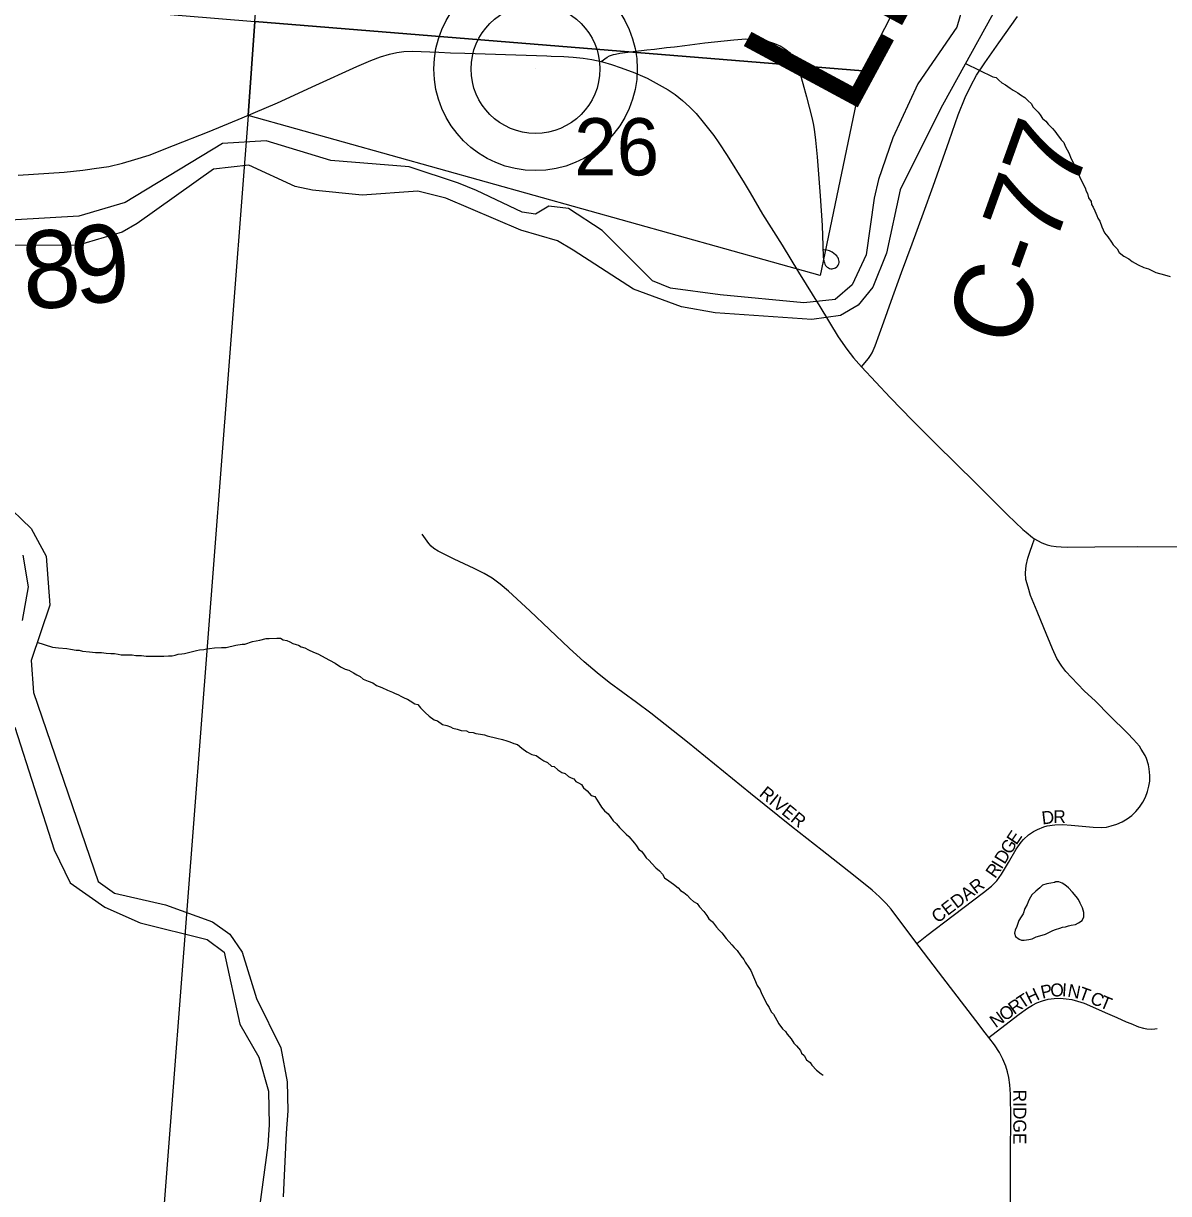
# Model space of a CAD drawing. Extents: x 1410790 to 1770854, y 448063 to 770588.
# Drawn here: x 1530950 to 1535374, y 599435 to 603957 of the extents above; entities that cross this region are included whole.
import ezdxf

# ---------------------------------------------------------------- set-up
doc = ezdxf.new("R2010")
doc.units = 0
for name, color, linetype in [('GM_X_County_Road', 7, 'Continuous'), ('GM_X_County_Road_Text', 7, 'Continuous'), ('GM_X_Major_River', 7, 'Continuous'), ('GM_X_Major_River_Text', 7, 'Continuous'), ('GM_X_Minor_Lake', 7, 'Continuous'), ('GM_X_Minor_River', 7, 'Continuous'), ('GM_X_Section', 7, 'Continuous'), ('GM_X_Section_Text', 7, 'Continuous'), ('GM_X_Township_Road', 7, 'Continuous'), ('GM_X_Township_Subdivision', 7, 'Continuous'), ('GM_X_Township_Subdivision_Text', 7, 'Continuous'), ('GM_X_Unincorporated', 7, 'Continuous'), ('GM_X_Unincorporated_Location', 7, 'Continuous')]:
    doc.layers.add(name, color=color, linetype=linetype)

msp = doc.modelspace()

# ---------------------------------------------------------------- linework, layer by layer
at = {"layer": 'GM_X_County_Road'}
for points in [[(1534187.1, 602629.3), (1534214.5, 602661.6), (1534222.4, 602674.3), (1534228, 602684.6), (1534232.1, 602693.4), (1534239.5, 602710.7), (1534273, 602803.5), (1534301.8, 602883.7), (1534342.3, 602994), (1534383.2, 603104.7), (1534427.1, 603224.9), (1534464.4, 603328.5), (1534525.6, 603503.1), (1534561.2, 603604.1), (1534587.6, 603670.4), (1534609.3, 603716.5), (1534630.9, 603757.1), (1534663.4, 603804.5), (1534717.6, 603882.4), (1534790, 603984)], [(1530929.4, 603370.2), (1531107.4, 603382.8), (1531179.9, 603390.1), (1531197.4, 603392.6), (1531222.7, 603396.2), (1531279.2, 603403.6), (1531332.7, 603416.6), (1531379.6, 603431.5), (1531435.3, 603447.5), (1531529.8, 603485), (1531667.5, 603540), (1531794.2, 603592.2), (1531930.8, 603650), (1532079.8, 603718.1), (1532237.8, 603790.1), (1532291.2, 603813.8), (1532328.7, 603828), (1532364.1, 603839), (1532391.8, 603844.7), (1532419.1, 603848.4), (1532450.9, 603850.4), (1532554.3, 603846.4), (1532599.8, 603843.9), (1532654.9, 603841.9), (1532852.1, 603835.4), (1532972.3, 603831.8), (1532988.5, 603831.2), (1533037.1, 603828.8), (1533073.1, 603827.1), (1533112.5, 603823.5), (1533145.2, 603818.1), (1533181, 603810.1)], [(1533181, 603810.1), (1533187.1, 603808.7), (1533222, 603798.8), (1533259.1, 603785.7), (1533311.2, 603766.7), (1533341.4, 603753.5), (1533359.2, 603745.2), (1533405.7, 603720.3), (1533439.9, 603700.5), (1533467.4, 603682), (1533496, 603659.4), (1533523, 603634.9), (1533548.2, 603608.7), (1533576.1, 603576.1), (1533616.4, 603524.1), (1533635.8, 603496), (1533668.8, 603447.2), (1533733.6, 603341.6), (1533757.4, 603302.8), (1533804.8, 603220.4), (1533880.3, 603100.1), (1533943.8, 602996.2), (1534026.5, 602863), (1534097.6, 602746.5), (1534130.8, 602698.1), (1534156.5, 602664.4), (1534187.1, 602629.3)]]:
    msp.add_lwpolyline(points, dxfattribs=at)
at = {"layer": 'GM_X_Major_River'}
for points in [[(1534749.4, 604095.3), (1534499.6, 603641.6), (1534468.2, 603578.1), (1534336.5, 603314.3), (1534283.3, 603068.8), (1534230.5, 602937.7), (1534175, 602868.7), (1534106.1, 602828.1), (1533995.6, 602812.4), (1533621.5, 602838.5), (1533491.8, 602861.4), (1533307, 602929.5), (1533073.8, 603080.9), (1533012.4, 603116.4), (1532871.1, 603157.5), (1532581.3, 603282.1), (1532473.7, 603308.5), (1532259, 603293.1), (1532067.1, 603313.3), (1531999.3, 603326.8), (1531820.8, 603408.8), (1531684.3, 603393.8), (1531389.4, 603183.6), (1531330.7, 603150.8), (1531157.3, 603098.4), (1530784.8, 603100.5)], [(1534592.7, 604072.6), (1534556, 603943.1), (1534405.2, 603723.8), (1534308.7, 603515.4), (1534253.2, 603354.2), (1534235.7, 603282.4), (1534205.1, 603062.5), (1534150.6, 602947.4), (1534085.3, 602890.7), (1533964.9, 602877.2), (1533641, 602908.3), (1533449.3, 602934.5), (1533379.8, 602962), (1533185.5, 603156.7), (1533055.1, 603241.8), (1532979.2, 603251.4), (1532928.5, 603220.4), (1532876.6, 603227.6), (1532700, 603311.6), (1532630.5, 603339.2), (1532439.6, 603403.4), (1532137.6, 603428), (1531886.9, 603503.6), (1531718.4, 603493.3), (1531343, 603264.8), (1531163.7, 603212.6), (1530786.7, 603190.7)], [(1530870.3, 602110.2), (1530980.2, 602005.6), (1531038.1, 601898.1), (1531052.2, 601709.3)], [(1530948, 601902), (1530967.5, 601779.3), (1530944.8, 601649.5)], [(1531052.2, 601709.3), (1530979.6, 601494.3), (1530989, 601371.8), (1531238.1, 600640.6), (1531301.3, 600595.2), (1531498.7, 600550.8), (1531679.6, 600484.7), (1531746.7, 600437.2), (1531795.3, 600367.9), (1531849.6, 600188.3), (1531943.8, 599997.8), (1531969.1, 599866.9), (1531970.8, 599754.6), (1531965, 599668.5), (1531953.8, 599422.2)], [(1530916.1, 601237.1), (1531068.4, 600762.6), (1531129.9, 600635), (1531264.1, 600541.8), (1531401.1, 600480.7), (1531660.1, 600417), (1531725.2, 600367.4), (1531785.5, 600089.4), (1531858.9, 599961.5), (1531896.2, 599830.4), (1531899.5, 599700), (1531893.9, 599622), (1531827.4, 599126.2)]]:
    msp.add_lwpolyline(points, dxfattribs=at)
at = {"layer": 'GM_X_Minor_Lake'}
msp.add_lwpolyline([(1534935.1, 600637.4), (1534933.1, 600637.4), (1534919, 600633.8), (1534903, 600632.2), (1534886.8, 600626.5), (1534876.6, 600616.8), (1534860.3, 600603.1), (1534845.9, 600589.4), (1534835.5, 600571.6), (1534831.3, 600561.7), (1534827, 600551.8), (1534818.7, 600535.9), (1534812.2, 600516), (1534803.9, 600504.2), (1534795.6, 600490.3), (1534791.3, 600478.4), (1534787, 600466.5), (1534780.7, 600452.6), (1534778.5, 600440.6), (1534782.2, 600428.5), (1534796, 600418.1), (1534805.9, 600413.9), (1534815.9, 600413.6), (1534834, 600417.2), (1534846.1, 600418.9), (1534862.3, 600426.6), (1534876.4, 600430.2), (1534898.6, 600437.7), (1534910.7, 600443.4), (1534926.9, 600451.1), (1534937, 600454.8), (1534953.2, 600460.5), (1534963.3, 600464.2), (1534975.4, 600466), (1534987.5, 600469.7), (1534997.5, 600471.4), (1535013.6, 600475.1), (1535025.8, 600480.8), (1535040, 600490.5), (1535046.4, 600504.4), (1535046.7, 600520.4), (1535041.1, 600538.6), (1535031.5, 600556.9), (1535025.8, 600571), (1535016.1, 600583.3), (1535002.4, 600599.7), (1534986.8, 600616.1), (1534973, 600628.5), (1534963.1, 600634.7), (1534949.2, 600639.1), (1534937.2, 600639.3), (1534931.1, 600637.5)], dxfattribs=at)
at = {"layer": 'GM_X_Minor_River'}
for points in [[(1534588.6, 603802.9), (1534694.1, 603750.4), (1534708.1, 603748.3), (1534718.1, 603738.1), (1534730, 603728), (1534743.9, 603719.8), (1534761.9, 603707.6), (1534773.8, 603699.5), (1534791.7, 603689.2), (1534801.7, 603681.1), (1534817.6, 603670.9), (1534829.5, 603658.8), (1534843.4, 603646.6), (1534849.3, 603634.5), (1534859.2, 603624.4), (1534869.2, 603614.2), (1534877.1, 603604.1), (1534887, 603590), (1534898.9, 603579.8), (1534908.8, 603567.7), (1534924.7, 603551.5), (1534934.6, 603541.4), (1534940.5, 603531.3), (1534958.3, 603507), (1534968.3, 603496.9), (1534974.1, 603482.8), (1534982, 603468.7), (1534989.9, 603454.6), (1534995.8, 603436.5), (1535003.6, 603422.3), (1535011.5, 603406.2), (1535017.4, 603392.1), (1535025.3, 603378), (1535029.2, 603365.9), (1535035.1, 603353.8), (1535050.8, 603321.6), (1535054.7, 603309.5), (1535060.6, 603299.4), (1535064.5, 603283.3), (1535074.4, 603269.2), (1535076.3, 603257.2), (1535082.2, 603247.1), (1535088.1, 603233), (1535095.9, 603214.8), (1535099.8, 603204.8), (1535107.7, 603192.7), (1535115.6, 603170.5), (1535125.4, 603148.4), (1535139.2, 603132.2), (1535153.1, 603112), (1535159, 603101.9), (1535174.9, 603085.7), (1535182.8, 603071.6), (1535200.7, 603057.3), (1535220.6, 603047.1), (1535232.5, 603037), (1535244.5, 603030.8), (1535256.5, 603024.7), (1535278.4, 603014.4), (1535296.4, 603008.2), (1535324.3, 602993.9), (1535358.2, 602985.5), (1535380.2, 602979.3)], [(1531002.1, 601566.2), (1531061.6, 601546), (1531085.6, 601543.7), (1531117.6, 601541.4), (1531131.6, 601539.2), (1531153.6, 601535), (1531165.6, 601534.9), (1531177.6, 601530.7), (1531205.6, 601528.4), (1531227.6, 601526.2), (1531239.7, 601526.1), (1531251.7, 601526), (1531269.7, 601523.8), (1531287.7, 601521.6), (1531301.7, 601521.4), (1531315.7, 601519.3), (1531327.7, 601517.1), (1531341.7, 601517), (1531355.7, 601516.8), (1531369.7, 601516.7), (1531383.7, 601514.5), (1531405.8, 601514.3), (1531423.8, 601512.1), (1531439.8, 601512), (1531451.8, 601511.8), (1531461.8, 601511.7), (1531479.9, 601511.5), (1531491.9, 601511.4), (1531509.9, 601513.2), (1531523.9, 601513.1), (1531536, 601515), (1531548, 601518.9), (1531562.1, 601520.7), (1531572.1, 601522.6), (1531618.2, 601534.2), (1531630.3, 601536), (1531646.3, 601537.9), (1531656.4, 601539.8), (1531668.4, 601541.7), (1531688.4, 601543.5), (1531714.5, 601545.2), (1531732.5, 601545), (1531770.6, 601554.7), (1531794.7, 601558.4), (1531804.7, 601558.3), (1531834.9, 601568), (1531862.9, 601573.7), (1531887, 601579.5), (1531899, 601579.4), (1531929.1, 601581.1), (1531943.1, 601580.9), (1531953.1, 601574.8), (1531967.1, 601572.7), (1531979, 601566.5), (1531991, 601560.4), (1532003, 601556.2), (1532013, 601554.1), (1532022.9, 601548), (1532036.9, 601543.9), (1532050.9, 601535.7), (1532070.8, 601527.5), (1532086.8, 601521.3), (1532132.6, 601496.8), (1532154.5, 601484.5), (1532174.4, 601470.2), (1532192.4, 601462), (1532206.4, 601457.9), (1532224.3, 601447.7), (1532238.3, 601439.5), (1532250.2, 601433.4), (1532262.1, 601423.2), (1532282.1, 601415), (1532300.1, 601408.8), (1532314, 601398.6), (1532333.9, 601390.4), (1532355.9, 601380.1), (1532375.8, 601371.9), (1532385.8, 601367.8), (1532395.8, 601363.7), (1532409.7, 601355.5), (1532423.7, 601349.3), (1532433.7, 601345.2), (1532443.6, 601339.1), (1532461.6, 601326.9), (1532473.6, 601324.8), (1532483.5, 601312.6), (1532501.3, 601294.4), (1532517.2, 601280.2), (1532537.1, 601265.9), (1532549.1, 601261.8), (1532569, 601247.6), (1532585, 601243.4), (1532599, 601239.2), (1532608.9, 601233.1), (1532624.9, 601228.9), (1532640.9, 601224.8), (1532660.9, 601222.5), (1532670.9, 601218.4), (1532686.9, 601216.3), (1532696.9, 601212.2), (1532714.9, 601210)], [(1532714.9, 601210), (1532730.9, 601207.8), (1532740.8, 601203.7), (1532778.8, 601195.3), (1532800.8, 601189), (1532816.8, 601184.8), (1532828.8, 601180.7), (1532844.7, 601174.5), (1532858.7, 601170.4), (1532874.6, 601156.2), (1532894.5, 601141.9), (1532914.4, 601131.7), (1532930.4, 601127.5), (1532948.3, 601115.3), (1532960.3, 601107.1), (1532974.3, 601101), (1532990.1, 601086.8), (1533000.1, 601084.7), (1533014, 601072.5), (1533030, 601062.3), (1533042, 601058.2), (1533055.9, 601046), (1533065.8, 601041.9), (1533075.8, 601037.8), (1533083.7, 601027.7), (1533093.7, 601021.5), (1533105.7, 601015.4), (1533113.6, 601003.3), (1533127.5, 600991.1), (1533143.3, 600972.9), (1533157.3, 600968.7), (1533163.2, 600958.7), (1533173.1, 600944.5), (1533183, 600928.4), (1533194.9, 600914.2), (1533208.8, 600902), (1533218.7, 600887.9), (1533228.6, 600875.8), (1533240.5, 600863.6), (1533252.4, 600849.4), (1533266.3, 600835.3), (1533278.2, 600823.1), (1533288.1, 600815), (1533309.9, 600788.7), (1533317.9, 600778.6), (1533327.7, 600764.4), (1533337.7, 600758.3), (1533347.6, 600744.2), (1533355.5, 600732.1), (1533367.4, 600721.9), (1533377.3, 600709.8), (1533393.2, 600693.6), (1533407.1, 600681.4), (1533419, 600669.2), (1533426.9, 600655.1), (1533442.8, 600642.9), (1533460.7, 600630.7), (1533478.6, 600616.5), (1533488.6, 600606.4), (1533500.5, 600598.2), (1533514.4, 600588), (1533526.3, 600573.9), (1533538.2, 600563.7), (1533552.2, 600555.6), (1533562.1, 600543.4), (1533578, 600525.2), (1533589.8, 600509.1), (1533597.7, 600496.9), (1533611.6, 600484.8), (1533627.5, 600464.5), (1533637.4, 600452.4), (1533647.3, 600442.3), (1533665.1, 600420), (1533687, 600395.8), (1533694.9, 600385.6), (1533706.8, 600373.5), (1533720.6, 600353.3), (1533732.5, 600339.1), (1533738.4, 600329), (1533752.3, 600308.8), (1533760.2, 600296.7), (1533783.7, 600238.3), (1533795.6, 600222.2), (1533801.4, 600208.1), (1533809.3, 600193.9), (1533815.2, 600179.8), (1533823.1, 600165.7), (1533831, 600153.6), (1533838.9, 600137.5), (1533846.8, 600127.4), (1533860.6, 600105.2), (1533868.5, 600091.1), (1533882.3, 600070.9), (1533894.3, 600060.7), (1533900.2, 600050.6), (1533916, 600032.4), (1533925.9, 600016.3), (1533935.8, 600006.2), (1533951.7, 599987.9), (1533955.6, 599977.9), (1533965.5, 599967.8)], [(1533965.5, 599967.8), (1533975.4, 599951.6), (1533989.3, 599941.4), (1533995.2, 599931.3), (1534013.1, 599911.1), (1534031, 599896.9), (1534039, 599892.8)]]:
    msp.add_lwpolyline(points, dxfattribs=at)
at = {"layer": 'GM_X_Section'}
for points in [[(1534688, 609213.6), (1535443.9, 606221.4), (1534191.9, 603773.7), (1531843.9, 603964.4), (1532279.5, 609375.3)], [(1526539, 604404.1), (1531843.9, 603964.4), (1531817.6, 603600.9), (1531425.6, 598513.1), (1526072.4, 598935.7)], [(1531843.9, 603964.4), (1534191.9, 603773.7), (1534028.2, 602982.8), (1531817.6, 603600.9)]]:
    msp.add_lwpolyline(points, close=True, dxfattribs=at)
at = {"layer": 'GM_X_Township_Road'}
for points in [[(1533181, 603810.1), (1533205.3, 603827), (1533214.4, 603832.3), (1533221.2, 603835), (1533228.9, 603837.2), (1533237.1, 603838.9), (1533254.2, 603842.3), (1533305.4, 603848.9), (1533358.3, 603854.9), (1533387.5, 603858.2), (1533434, 603863.5), (1533465, 603867.2), (1533505.4, 603872), (1533582.5, 603882.1), (1533694.3, 603893.8), (1533740, 603897.3), (1533769.5, 603896.8), (1533802.1, 603892.9), (1533827.5, 603886.9), (1533851.6, 603879.4), (1533876.1, 603868.8), (1533895.3, 603856.2), (1533908.6, 603844.9), (1533921.2, 603830.4), (1533933.1, 603808.5), (1533941.1, 603788.6), (1533949, 603766), (1533960.3, 603725.6), (1533974.9, 603673.9), (1533994.9, 603593.6), (1534000, 603569.8), (1534003.8, 603547.9), (1534009.8, 603506.2), (1534016.2, 603441), (1534027.3, 603290.6), (1534034.7, 603176.1), (1534037.4, 603097.4), (1534039.2, 603054.6), (1534041.7, 603038.4), (1534043.8, 603031.8), (1534046.1, 603026.1), (1534048.6, 603021.8), (1534051.6, 603018.1), (1534055, 603014.8), (1534059.2, 603012), (1534063.3, 603010.5), (1534068.4, 603009.1), (1534073.5, 603009.2), (1534078.2, 603009.5), (1534083, 603011.1), (1534087.4, 603013.1), (1534091.6, 603016.3), (1534094.8, 603019.4), (1534097.5, 603023.5), (1534099.5, 603027.9), (1534100.5, 603033), (1534100.7, 603037.5), (1534100, 603042.6), (1534098.6, 603047), (1534096.8, 603051.3), (1534093.9, 603055.7), (1534091.5, 603058.9), (1534087.3, 603063), (1534080.7, 603068.1), (1534074.3, 603072.7), (1534069.2, 603075.5), (1534063.2, 603077.9), (1534052.8, 603080.2), (1534041.2, 603081.7)], [(1534187.1, 602629.3), (1534297.7, 602512), (1534384.5, 602422.8), (1534474.6, 602332.2), (1534628.8, 602180.6), (1534751.7, 602057.8), (1534811.1, 602001.5)], [(1534811.1, 602001.5), (1534822.8, 601990.5), (1534848, 601970.3), (1534856.1, 601965.1)], [(1534856.1, 601965.1), (1534866.9, 601958.3), (1534884, 601949.6), (1534904.9, 601941.9), (1534920.3, 601938.1), (1534939.1, 601935.3), (1534958.3, 601933.9), (1534984.3, 601933.5), (1535089.1, 601934.7), (1535253.1, 601935.7), (1535469.5, 601934.4)]]:
    msp.add_lwpolyline(points, dxfattribs=at)
at = {"layer": 'GM_X_Township_Subdivision'}
for points in [[(1534400.8, 600401.4), (1534301.4, 600533.6), (1534282.5, 600555.8), (1534257.2, 600580.9), (1534228, 600606.9), (1534156.8, 600664.7), (1534035.8, 600760.1), (1533917, 600853), (1533758.7, 600980.6), (1533514.5, 601179.3), (1533372.9, 601291), (1533318.1, 601332.5), (1533212.3, 601410.2), (1533165.7, 601446.8), (1533115.8, 601489.6), (1533057.7, 601543), (1532905.5, 601687.5), (1532823.7, 601763.1), (1532791.4, 601790.4), (1532760, 601813.3), (1532729.3, 601831.2), (1532691.2, 601849.9), (1532614.3, 601886.6), (1532552.2, 601917), (1532535.1, 601928.1), (1532524.6, 601936.7), (1532515.6, 601947.2), (1532503.3, 601965.7), (1532490.7, 601983.5)], [(1534400.8, 600401.4), (1534439.7, 600431.5), (1534540.8, 600509.9), (1534659.2, 600598), (1534689.3, 600622.7), (1534709.7, 600643.3), (1534728.5, 600669.2), (1534755.4, 600713.8), (1534785, 600765.2), (1534804.1, 600792.6), (1534813.1, 600802.6), (1534832.6, 600820.8), (1534852.3, 600833.9), (1534867.1, 600841.9), (1534892, 600851.8), (1534905, 600855.3), (1534934.7, 600860.3), (1534964.5, 600860.7), (1534997.6, 600859), (1535082.4, 600851.2), (1535114.5, 600850), (1535133.5, 600851.4), (1535151.9, 600855.8), (1535173.2, 600863), (1535193.8, 600871.9), (1535213.2, 600882.9), (1535231.1, 600896.1), (1535247.3, 600911.4), (1535261.6, 600928.6), (1535273.8, 600947.3), (1535284, 600967.2), (1535292, 600988.1), (1535297.8, 601009.8), (1535300.6, 601028.7), (1535301.4, 601050.9), (1535298.7, 601076.2), (1535295.6, 601091.7), (1535287.6, 601116), (1535282.7, 601127.7), (1535268.2, 601152.6), (1535261, 601163.2), (1535237.6, 601190), (1535214.5, 601214.2), (1535144.7, 601282.9), (1535090.9, 601337.2), (1535047.7, 601378.3), (1534998.4, 601429.8), (1534976.8, 601452.5), (1534961.2, 601472.5), (1534941.8, 601502.9), (1534925.2, 601540.6), (1534891.3, 601620.7), (1534865.9, 601684.7), (1534840.4, 601745.6), (1534830.5, 601778.3), (1534822.7, 601808.2), (1534820.5, 601834.3), (1534823.3, 601862), (1534829.9, 601890.3), (1534839.3, 601917.4), (1534846.9, 601939), (1534856.1, 601965.1)], [(1534679.4, 600037.3), (1534665.2, 600056.2), (1534629.2, 600103), (1534501.9, 600270), (1534409.7, 600389.5), (1534400.8, 600401.4)], [(1534679.4, 600037.3), (1534708.1, 600059.6), (1534796.2, 600127.9), (1534828, 600151), (1534847.5, 600163.1), (1534864.9, 600172.1), (1534886.4, 600180.1), (1534908.7, 600185.5), (1534931.5, 600188.5), (1534954.4, 600189.3), (1534977.3, 600187.9), (1535000, 600184.5), (1535022.2, 600178.9), (1535046.9, 600170.1), (1535137.2, 600131), (1535173.2, 600114.8), (1535209.1, 600098.8), (1535227.3, 600091.4), (1535257.8, 600079.5), (1535276.6, 600074.1), (1535289.4, 600071.7), (1535305.7, 600070.7), (1535320.2, 600071.5), (1535329, 600072.2)], [(1534762.9, 599320.6), (1534762.4, 599451.6), (1534762.7, 599592.7), (1534763.9, 599723.9), (1534762.4, 599818.8), (1534760.1, 599854.5), (1534756.1, 599883.4), (1534751.4, 599905.4), (1534744.9, 599926.9), (1534733.8, 599953.8), (1534720.1, 599979.3), (1534700.6, 600009.2), (1534679.4, 600037.3)]]:
    msp.add_lwpolyline(points, dxfattribs=at)
at = {"layer": 'GM_X_Unincorporated'}
for radius in [392.8, 249]:
    msp.add_circle((1532928, 603781.1), radius, dxfattribs=at)
at = {"layer": 'GM_X_Unincorporated_Location'}
msp.add_line((1532928, 603781.1), (1532928, 603781.1), dxfattribs=at)

# ---------------------------------------------------------------- texts
at = {"layer": 'GM_X_County_Road_Text'}
for s, rotation, p in [('C-77', 70.2777, (1534788.1, 602690.8)), ('8', 4.768, (1530956.7, 602849.2)), ('9', 7.3649, (1531155.7, 602866.1))]:
    msp.add_text(s, height=300, rotation=rotation, dxfattribs=at).set_placement(p)
at = {"layer": 'GM_X_Major_River_Text'}
msp.add_text('Little', height=499.92, rotation=61.6478, dxfattribs=at).set_placement((1534146.5, 603584.2))
at = {"layer": 'GM_X_Section_Text'}
msp.add_text('26', height=221, rotation=0, dxfattribs=at).set_placement((1533076.9, 603369.9))
at = {"layer": 'GM_X_Township_Subdivision_Text'}
for s, rotation, p in [('RIVER', 320.711, (1533789, 600974.5)), ('D', 6.7252, (1534886.2, 600861.1)), ('R', 0.6072, (1534928.5, 600866.2)), ('G', 58.7031, (1534763, 600742)), ('E', 56.1205, (1534785.5, 600779.1)), ('D', 58.6689, (1534740.1, 600704.4)), ('R', 54.3395, (1534703.3, 600649.7)), ('I', 58.9071, (1534728.8, 600685.6)), ('CEDAR', 37.3497, (1534481.5, 600477.6)), ('T', 33.1899, (1534808.4, 600147.5)), ('H', 25.6804, (1534836.4, 600165.9)), ('P', 13.0356, (1534886, 600187.4)), ('O', 3.2805, (1534918.1, 600195.1)), ('I', 356.4128, (1534960.4, 600197.6)), ('N', 348.7587, (1534980.6, 600196.4)), ('T', 339.9492, (1535021.8, 600188.4)), ('C', 337.2064, (1535066.6, 600171.7)), ('R', 36.0613, (1534777, 600124.6)), ('T', 337.6425, (1535103.5, 600156.2)), ('N', 36.0611, (1534705.8, 600072.8)), ('O', 36.0801, (1534741.4, 600098.7)), ('RIDGE', 270, (1534773.7, 599836.4))]:
    msp.add_text(s, height=50, rotation=rotation, dxfattribs=at).set_placement(p)

doc.saveas('drawing.dxf')
